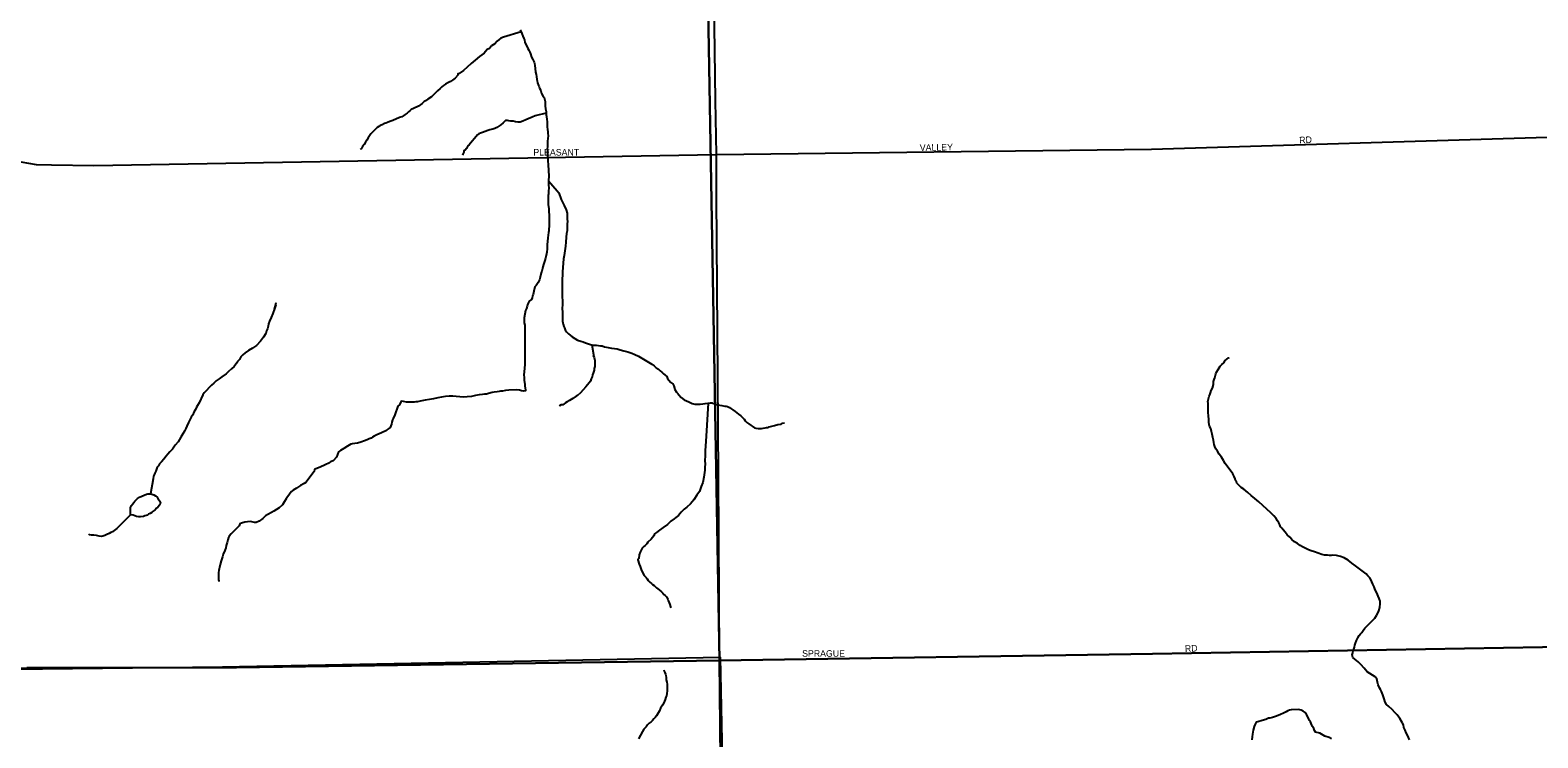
# Model space of a CAD drawing. Extents: x 2010165 to 2382125, y 1060529 to 1407316.
# Drawn here: x 2187233 to 2198733, y 1221171 to 1226564 of the extents above; entities that cross this region are included whole.
import ezdxf

# ---------------------------------------------------------------- set-up
doc = ezdxf.new("R2010")
doc.units = 0
for name, color, linetype in [('GM_X_City_Street', 7, 'Continuous'), ('GM_X_City_Street_Text', 7, 'Continuous'), ('GM_X_Corporation', 7, 'Continuous'), ('GM_X_Minor_Lake', 7, 'Continuous'), ('GM_X_Minor_River', 7, 'Continuous'), ('GM_X_Section', 7, 'Continuous'), ('GM_X_State_Route', 7, 'Continuous')]:
    doc.layers.add(name, color=color, linetype=linetype)

msp = doc.modelspace()

# ---------------------------------------------------------------- linework, layer by layer
at = {"layer": 'GM_X_City_Street'}
for points in [[(2183438, 1226405), (2183438, 1226405), (2184549, 1226420), (2184817, 1226420), (2185031, 1226424), (2185193, 1226425), (2185324, 1226402), (2185457, 1226360), (2185816, 1226215), (2186123, 1226072), (2186230, 1226006), (2186390, 1225895), (2186508, 1225821), (2186698, 1225717), (2186777, 1225682), (2186954, 1225615), (2187043, 1225595), (2187161, 1225561), (2187278, 1225540), (2187396, 1225538), (2187718, 1225532), (2192467, 1225616)], [(2192467, 1225616), (2195785, 1225658), (2198804, 1225748), (2199072, 1225754)], [(2192492, 1221761), (2195793, 1221811), (2199065, 1221867), (2199400, 1221870)], [(2187014, 1221702), (2187207, 1221704), (2188807, 1221708), (2192492, 1221761)]]:
    msp.add_lwpolyline(points, dxfattribs=at)
at = {"layer": 'GM_X_Corporation'}
for points in [[(2185238, 1246468), (2189372, 1246631), (2191993, 1246724), (2192033, 1244404), (2192080, 1241600), (2192254, 1235573), (2192291, 1233924), (2192380, 1228184), (2192492, 1221761), (2188807, 1221708), (2187207, 1221704)], [(2186923, 1220744), (2186879, 1221701), (2187207, 1221704), (2188807, 1221708), (2192492, 1221761), (2195793, 1221811), (2199065, 1221867), (2200690, 1221884), (2202089, 1221909), (2204447, 1221939), (2204662, 1210530)]]:
    msp.add_lwpolyline(points, dxfattribs=at)
msp.add_lwpolyline([(2192033, 1244404), (2194967, 1244523), (2195035, 1243442), (2196546, 1243492), (2196574, 1242037), (2198138, 1242084), (2198184, 1239615), (2198281, 1234084), (2198323, 1231493), (2198925, 1231507), (2198940, 1230600), (2198953, 1230183), (2198972, 1229824), (2198980, 1229477), (2198994, 1228483), (2199047, 1225707), (2199060, 1224664), (2199065, 1221867), (2195793, 1221811), (2192492, 1221761), (2192380, 1228184), (2192291, 1233924), (2192254, 1235573), (2192080, 1241600)], close=True, dxfattribs=at)
at = {"layer": 'GM_X_Minor_Lake'}
msp.add_lwpolyline([(2187998, 1222870), (2187999, 1222926), (2188006, 1222941), (2188014, 1222953), (2188024, 1222965), (2188031, 1222975), (2188041, 1222984), (2188053, 1222996), (2188067, 1223004), (2188085, 1223013), (2188102, 1223021), (2188120, 1223028), (2188130, 1223030), (2188140, 1223030), (2188152, 1223031), (2188162, 1223027), (2188177, 1223023), (2188189, 1223016), (2188203, 1223006), (2188207, 1222994), (2188218, 1222982), (2188228, 1222967), (2188221, 1222948), (2188207, 1222930), (2188197, 1222922), (2188186, 1222909), (2188172, 1222899), (2188160, 1222888), (2188148, 1222882), (2188136, 1222876), (2188127, 1222869), (2188109, 1222863), (2188097, 1222859), (2188075, 1222856), (2188061, 1222856), (2188045, 1222859), (2188032, 1222863), (2188018, 1222867), (2187998, 1222870)], dxfattribs=at)
at = {"layer": 'GM_X_Minor_River'}
for points in [[(2190971, 1226567), (2190979, 1226551), (2190983, 1226539), (2190990, 1226519), (2190998, 1226501), (2191003, 1226491), (2191005, 1226471), (2191018, 1226448), (2191028, 1226426), (2191037, 1226412), (2191043, 1226396), (2191050, 1226384), (2191056, 1226358), (2191067, 1226342), (2191073, 1226331), (2191077, 1226321), (2191080, 1226311), (2191082, 1226295), (2191085, 1226273), (2191088, 1226245), (2191092, 1226227), (2191094, 1226211), (2191097, 1226189), (2191101, 1226179), (2191104, 1226163), (2191110, 1226143), (2191115, 1226133), (2191119, 1226123), (2191125, 1226111)], [(2190979, 1226551), (2190844, 1226511), (2190824, 1226503), (2190810, 1226494), (2190796, 1226480), (2190777, 1226461), (2190753, 1226445), (2190736, 1226426), (2190720, 1226416), (2190695, 1226389), (2190661, 1226364), (2190628, 1226337), (2190596, 1226310), (2190567, 1226283), (2190538, 1226258), (2190506, 1226235), (2190494, 1226231), (2190495, 1226221), (2190475, 1226198), (2190454, 1226184), (2190438, 1226173), (2190420, 1226163), (2190402, 1226152), (2190386, 1226142), (2190373, 1226133), (2190361, 1226119), (2190339, 1226102), (2190320, 1226082), (2190295, 1226057), (2190267, 1226038), (2190249, 1226026), (2190239, 1226021), (2190222, 1226005), (2190194, 1225986), (2190157, 1225967), (2190139, 1225959), (2190129, 1225950), (2190119, 1225942), (2190109, 1225932), (2190094, 1225921), (2190082, 1225913), (2190068, 1225904), (2190050, 1225898), (2189999, 1225877), (2189977, 1225868), (2189959, 1225861), (2189945, 1225857), (2189935, 1225853), (2189919, 1225844), (2189903, 1225838), (2189892, 1225830), (2189880, 1225823), (2189862, 1225805), (2189847, 1225790), (2189831, 1225774), (2189821, 1225759), (2189812, 1225743), (2189800, 1225727), (2189792, 1225712), (2189781, 1225694), (2189769, 1225678), (2189760, 1225663), (2189752, 1225657), (2189750, 1225655)], [(2191125, 1226111), (2191127, 1226101), (2191134, 1226083), (2191144, 1226065), (2191153, 1226052), (2191155, 1226040), (2191160, 1226022), (2191161, 1225988), (2191163, 1225966), (2191166, 1225954), (2191168, 1225944), (2191168, 1225932), (2191170, 1225920), (2191171, 1225907), (2191173, 1225883), (2191176, 1225869), (2191176, 1225853), (2191177, 1225827), (2191180, 1225807), (2191182, 1225789), (2191182, 1225777), (2191183, 1225763), (2191181, 1225737), (2191180, 1225721), (2191180, 1225701), (2191179, 1225675), (2191177, 1225661), (2191178, 1225645), (2191178, 1225623), (2191179, 1225606), (2191181, 1225597), (2191181, 1225584), (2191182, 1225570), (2191185, 1225536), (2191185, 1225524), (2191187, 1225514), (2191186, 1225496), (2191189, 1225452), (2191186, 1225418), (2191186, 1225406), (2191187, 1225380), (2191189, 1225366), (2191186, 1225336), (2191187, 1225316), (2191185, 1225305), (2191184, 1225275), (2191185, 1225249), (2191185, 1225235), (2191187, 1225219), (2191188, 1225209), (2191188, 1225195), (2191188, 1225177), (2191191, 1225159), (2191191, 1225145), (2191192, 1225113), (2191191, 1225083), (2191191, 1225067), (2191190, 1225051), (2191188, 1225036), (2191187, 1225022), (2191183, 1225002), (2191182, 1224982), (2191180, 1224954), (2191177, 1224930), (2191176, 1224898), (2191173, 1224873), (2191171, 1224859), (2191166, 1224837), (2191164, 1224827), (2191158, 1224809), (2191153, 1224795), (2191149, 1224778), (2191144, 1224760), (2191140, 1224748), (2191136, 1224728), (2191131, 1224714), (2191122, 1224681), (2191118, 1224661), (2191107, 1224641), (2191093, 1224618), (2191083, 1224608), (2191076, 1224576), (2191069, 1224549), (2191065, 1224539), (2191062, 1224525), (2191056, 1224513), (2191040, 1224498), (2191031, 1224484), (2191027, 1224472), (2191023, 1224462), (2191020, 1224444), (2191012, 1224429), (2191007, 1224401), (2191000, 1224373), (2191000, 1224357), (2191001, 1224335), (2191005, 1224315), (2191006, 1224285), (2191007, 1224253), (2191006, 1224222), (2191006, 1224196)], [(2191168, 1225931), (2191086, 1225911), (2191061, 1225901), (2191031, 1225888), (2191015, 1225881), (2190991, 1225871), (2190971, 1225864), (2190953, 1225864), (2190935, 1225865), (2190917, 1225871), (2190899, 1225872), (2190885, 1225874), (2190875, 1225876), (2190859, 1225875), (2190841, 1225859), (2190822, 1225844), (2190808, 1225832), (2190792, 1225823), (2190778, 1225815), (2190762, 1225810), (2190750, 1225808), (2190740, 1225806), (2190724, 1225801), (2190703, 1225793), (2190683, 1225784), (2190667, 1225780), (2190655, 1225775), (2190645, 1225767), (2190634, 1225755), (2190591, 1225703), (2190581, 1225691), (2190571, 1225683), (2190562, 1225662), (2190552, 1225650), (2190542, 1225644), (2190541, 1225634), (2190533, 1225620), (2190531, 1225611)], [(2191186, 1225417), (2191252, 1225339), (2191265, 1225324), (2191284, 1225274), (2191307, 1225228), (2191322, 1225195), (2191329, 1225169), (2191330, 1225129), (2191331, 1225102), (2191329, 1225092), (2191330, 1225064), (2191329, 1225036), (2191325, 1225016), (2191322, 1224988), (2191319, 1224950), (2191316, 1224919), (2191311, 1224883), (2191306, 1224847), (2191302, 1224821), (2191293, 1224722), (2191294, 1224700), (2191292, 1224666), (2191291, 1224642), (2191292, 1224612), (2191291, 1224575), (2191292, 1224551), (2191292, 1224531), (2191293, 1224501), (2191294, 1224473), (2191292, 1224443), (2191293, 1224415), (2191294, 1224387), (2191293, 1224363), (2191293, 1224347), (2191295, 1224335), (2191298, 1224323), (2191304, 1224305), (2191308, 1224295), (2191315, 1224281), (2191325, 1224265), (2191340, 1224251), (2191352, 1224240), (2191366, 1224228), (2191387, 1224214), (2191407, 1224201), (2191432, 1224194), (2191450, 1224188), (2191468, 1224182), (2191484, 1224177), (2191508, 1224169), (2191531, 1224164), (2191553, 1224163), (2191569, 1224161), (2191583, 1224159), (2191595, 1224158), (2191613, 1224152), (2191643, 1224145), (2191668, 1224142), (2191690, 1224138), (2191710, 1224135), (2191734, 1224129), (2191762, 1224120), (2191793, 1224113), (2191821, 1224103), (2191845, 1224092), (2191872, 1224081), (2191898, 1224065), (2191974, 1224019), (2191992, 1224006), (2192008, 1223992), (2192025, 1223980), (2192039, 1223969), (2192051, 1223959), (2192062, 1223949), (2192076, 1223935), (2192088, 1223924), (2192095, 1223910), (2192105, 1223898), (2192120, 1223880), (2192136, 1223869), (2192143, 1223853), (2192151, 1223827), (2192164, 1223805), (2192174, 1223795), (2192182, 1223784), (2192199, 1223766), (2192222, 1223747), (2192258, 1223731), (2192282, 1223720), (2192303, 1223715), (2192323, 1223713), (2192343, 1223714), (2192363, 1223716), (2192381, 1223719), (2192401, 1223721), (2192423, 1223724), (2192435, 1223724), (2192453, 1223716), (2192479, 1223709), (2192509, 1223704), (2192532, 1223700)], [(2189108, 1224486), (2189097, 1224441), (2189108, 1224472), (2189097, 1224441), (2189084, 1224405), (2189071, 1224374), (2189059, 1224346), (2189052, 1224326), (2189048, 1224309), (2189043, 1224289), (2189037, 1224273), (2189030, 1224253), (2189014, 1224224), (2188991, 1224193), (2188960, 1224162), (2188929, 1224140), (2188899, 1224123), (2188873, 1224106), (2188854, 1224089), (2188840, 1224075), (2188829, 1224055), (2188815, 1224040), (2188809, 1224030), (2188790, 1224001), (2188768, 1223983), (2188747, 1223964), (2188727, 1223946), (2188696, 1223923), (2188674, 1223906), (2188652, 1223891), (2188635, 1223875), (2188615, 1223858), (2188598, 1223840), (2188578, 1223819), (2188561, 1223801), (2188549, 1223786), (2188523, 1223723), (2188509, 1223705), (2188501, 1223691), (2188494, 1223674), (2188482, 1223652), (2188473, 1223634), (2188461, 1223615), (2188452, 1223595), (2188442, 1223575), (2188429, 1223546), (2188420, 1223528), (2188410, 1223509), (2188397, 1223487), (2188383, 1223463), (2188362, 1223428), (2188339, 1223401), (2188318, 1223372), (2188298, 1223352), (2188282, 1223333), (2188271, 1223319), (2188253, 1223296), (2188236, 1223274), (2188220, 1223259), (2188211, 1223245), (2188201, 1223233), (2188197, 1223219), (2188192, 1223203), (2188184, 1223188), (2188178, 1223176), (2188175, 1223166), (2188171, 1223144), (2188152, 1223031)], [(2191006, 1224196), (2191005, 1224176), (2191005, 1224166), (2191006, 1224146), (2191006, 1224124), (2191007, 1224106), (2191007, 1224084), (2191006, 1224060), (2191006, 1224044), (2191005, 1224018), (2191004, 1223987), (2191001, 1223963), (2190999, 1223935), (2191000, 1223919), (2191002, 1223897), (2191005, 1223863), (2191006, 1223853), (2191008, 1223837), (2191010, 1223827), (2191011, 1223815), (2190997, 1223813), (2190981, 1223816), (2190966, 1223820), (2190946, 1223823), (2190884, 1223820), (2190858, 1223817), (2190836, 1223814), (2190820, 1223812), (2190810, 1223810), (2190794, 1223809), (2190772, 1223805), (2190756, 1223802), (2190730, 1223796), (2190715, 1223791), (2190698, 1223791), (2190683, 1223788), (2190657, 1223784), (2190629, 1223779), (2190599, 1223772), (2190567, 1223769), (2190539, 1223768), (2190511, 1223770), (2190482, 1223773), (2190458, 1223774), (2190430, 1223776), (2190402, 1223773), (2190370, 1223768), (2190342, 1223763), (2190310, 1223754), (2190279, 1223749), (2190245, 1223745), (2190207, 1223738), (2190187, 1223733), (2190175, 1223731), (2190161, 1223730), (2190135, 1223730), (2190115, 1223729), (2190103, 1223729), (2190080, 1223734), (2190064, 1223736), (2190049, 1223709), (2190037, 1223699), (2190015, 1223632), (2190002, 1223606), (2189996, 1223595), (2189992, 1223577), (2189989, 1223561), (2189979, 1223537), (2189970, 1223528), (2189960, 1223524), (2189952, 1223514), (2189912, 1223495), (2189877, 1223480), (2189857, 1223471), (2189845, 1223463), (2189833, 1223455), (2189819, 1223450), (2189804, 1223442), (2189782, 1223435), (2189756, 1223424), (2189730, 1223418), (2189710, 1223415), (2189690, 1223413), (2189680, 1223410), (2189654, 1223394), (2189625, 1223375), (2189599, 1223360), (2189585, 1223352), (2189570, 1223311), (2189543, 1223282), (2189525, 1223274), (2189516, 1223266), (2189484, 1223251), (2189444, 1223234), (2189412, 1223221), (2189401, 1223216), (2189399, 1223202), (2189337, 1223116), (2189323, 1223110), (2189296, 1223093), (2189264, 1223074)], [(2191518, 1224167), (2191533, 1224078), (2191529, 1224084), (2191535, 1224070), (2191540, 1224048), (2191540, 1224024), (2191539, 1224002), (2191535, 1223987), (2191534, 1223973), (2191528, 1223951), (2191523, 1223937), (2191519, 1223923), (2191513, 1223907), (2191506, 1223890), (2191496, 1223876), (2191485, 1223862), (2191471, 1223845), (2191452, 1223823), (2191430, 1223800), (2191409, 1223781), (2191397, 1223775), (2191371, 1223756), (2191347, 1223742), (2191330, 1223733), (2191316, 1223723), (2191296, 1223710), (2191284, 1223708), (2191270, 1223701), (2191268, 1223699)], [(2196254, 1223459), (2196249, 1223485), (2196243, 1223505), (2196238, 1223529), (2196229, 1223547), (2196225, 1223559), (2196223, 1223577), (2196222, 1223587), (2196222, 1223601), (2196221, 1223623), (2196219, 1223653), (2196218, 1223685), (2196217, 1223705), (2196217, 1223721), (2196216, 1223733), (2196218, 1223745), (2196220, 1223755), (2196227, 1223774), (2196231, 1223786), (2196237, 1223800), (2196242, 1223818), (2196250, 1223837), (2196259, 1223863), (2196260, 1223887), (2196264, 1223903), (2196268, 1223915), (2196273, 1223934), (2196277, 1223944), (2196282, 1223958), (2196294, 1223978), (2196309, 1224003), (2196323, 1224017), (2196337, 1224030), (2196348, 1224048), (2196374, 1224067), (2196374, 1224065), (2196374, 1224063)], [(2192404, 1223721), (2192389, 1223470), (2192383, 1223393), (2192382, 1223361), (2192381, 1223319), (2192380, 1223287), (2192381, 1223255), (2192380, 1223237), (2192380, 1223227), (2192378, 1223211), (2192377, 1223194), (2192372, 1223158), (2192363, 1223118), (2192352, 1223087), (2192339, 1223049), (2192319, 1223020), (2192294, 1222985), (2192269, 1222955), (2192242, 1222928), (2192222, 1222913), (2192210, 1222903), (2192199, 1222891), (2192179, 1222866), (2192159, 1222851), (2192144, 1222839), (2192120, 1222822), (2192095, 1222797), (2192061, 1222774), (2192034, 1222754), (2192010, 1222735), (2191996, 1222727), (2191989, 1222710), (2191970, 1222684), (2191944, 1222663), (2191936, 1222649), (2191925, 1222638), (2191915, 1222628), (2191901, 1222616), (2191894, 1222601), (2191886, 1222587), (2191878, 1222567), (2191875, 1222539), (2191869, 1222528), (2191878, 1222495), (2191885, 1222477), (2191893, 1222455), (2191904, 1222431), (2191917, 1222407), (2191931, 1222392), (2191940, 1222382), (2191948, 1222370), (2191960, 1222358), (2191971, 1222348), (2191981, 1222339), (2191993, 1222331), (2192010, 1222315), (2192020, 1222306), (2192030, 1222300), (2192048, 1222284), (2192059, 1222274), (2192067, 1222263), (2192077, 1222257), (2192086, 1222245), (2192096, 1222227), (2192100, 1222217), (2192107, 1222201), (2192111, 1222187), (2192116, 1222170), (2192120, 1222162)], [(2192532, 1223700), (2192542, 1223699), (2192552, 1223697), (2192568, 1223689), (2192578, 1223680), (2192593, 1223670), (2192611, 1223658), (2192623, 1223649), (2192636, 1223639), (2192654, 1223625), (2192668, 1223610), (2192679, 1223600), (2192687, 1223588), (2192699, 1223574), (2192714, 1223563), (2192759, 1223534), (2192769, 1223530), (2192787, 1223529), (2192799, 1223529), (2192811, 1223529), (2192825, 1223532), (2192839, 1223534), (2192849, 1223536), (2192861, 1223536), (2192871, 1223541), (2192889, 1223547), (2192911, 1223552), (2192936, 1223559), (2192958, 1223561), (2192962, 1223561), (2192972, 1223568), (2192986, 1223572)], [(2197383, 1221730), (2197363, 1221751), (2197338, 1221771), (2197322, 1221782), (2197317, 1221804), (2197321, 1221819), (2197324, 1221835), (2197330, 1221847), (2197334, 1221861), (2197337, 1221877), (2197343, 1221893), (2197350, 1221912), (2197360, 1221934), (2197369, 1221950), (2197379, 1221963), (2197391, 1221975), (2197400, 1221989), (2197414, 1222008), (2197439, 1222033), (2197453, 1222047), (2197467, 1222061), (2197478, 1222072), (2197490, 1222082), (2197501, 1222104), (2197511, 1222121), (2197521, 1222139), (2197528, 1222165), (2197531, 1222194), (2197529, 1222212), (2197522, 1222232), (2197516, 1222251), (2197505, 1222275), (2197492, 1222299), (2197484, 1222321), (2197473, 1222341), (2197467, 1222359), (2197462, 1222372), (2197452, 1222390), (2197437, 1222406), (2197423, 1222422), (2197341, 1222482), (2197314, 1222503), (2197286, 1222524), (2197255, 1222542), (2197227, 1222553), (2197198, 1222560), (2197170, 1222562), (2197156, 1222561), (2197144, 1222561), (2197128, 1222563), (2197106, 1222564), (2197084, 1222569), (2197056, 1222579), (2197029, 1222588), (2197005, 1222595), (2196983, 1222603), (2196962, 1222614), (2196938, 1222626), (2196920, 1222637), (2196899, 1222651), (2196877, 1222666), (2196856, 1222682), (2196840, 1222700), (2196821, 1222719), (2196805, 1222739), (2196790, 1222756), (2196780, 1222770), (2196771, 1222780), (2196765, 1222794), (2196757, 1222810), (2196748, 1222826), (2196736, 1222843), (2196719, 1222863), (2196696, 1222886), (2196666, 1222914), (2196635, 1222943), (2196604, 1222970), (2196575, 1222994), (2196546, 1223017), (2196520, 1223040), (2196489, 1223066), (2196469, 1223079), (2196456, 1223091), (2196446, 1223101), (2196438, 1223113), (2196433, 1223123), (2196427, 1223132), (2196423, 1223146), (2196416, 1223162), (2196406, 1223184), (2196349, 1223263), (2196335, 1223285), (2196320, 1223310), (2196303, 1223334), (2196289, 1223356), (2196276, 1223373), (2196270, 1223391), (2196263, 1223407), (2196261, 1223423), (2196258, 1223439), (2196254, 1223459)], [(2189264, 1223074), (2189240, 1223059), (2189227, 1223049), (2189217, 1223035), (2189205, 1223020), (2189196, 1223008), (2189186, 1222992), (2189174, 1222973), (2189157, 1222947), (2189132, 1222924), (2189112, 1222912), (2189092, 1222899), (2189073, 1222888), (2189047, 1222874), (2189029, 1222863), (2189008, 1222842), (2188980, 1222822), (2188956, 1222813), (2188944, 1222811), (2188914, 1222820), (2188890, 1222817), (2188870, 1222815), (2188846, 1222806), (2188832, 1222802), (2188827, 1222788), (2188805, 1222765), (2188784, 1222744), (2188766, 1222726), (2188750, 1222709), (2188745, 1222697), (2188741, 1222681), (2188736, 1222661), (2188728, 1222636), (2188725, 1222620), (2188719, 1222598), (2188706, 1222572), (2188701, 1222551), (2188689, 1222519), (2188682, 1222493), (2188677, 1222468), (2188675, 1222458), (2188673, 1222446), (2188670, 1222432), (2188670, 1222422), (2188669, 1222388), (2188669, 1222374), (2188671, 1222368), (2188672, 1222366), (2188672, 1222362)], [(2187999, 1222870), (2187912, 1222784), (2187893, 1222767), (2187875, 1222752), (2187861, 1222742), (2187849, 1222736), (2187836, 1222729), (2187818, 1222721), (2187802, 1222714), (2187788, 1222708), (2187774, 1222706), (2187760, 1222707), (2187740, 1222713), (2187718, 1222716), (2187702, 1222716), (2187685, 1222719), (2187685, 1222719), (2187681, 1222723)], [(2197754, 1221157), (2197741, 1221185), (2197728, 1221209), (2197720, 1221229), (2197711, 1221251), (2197707, 1221269), (2197698, 1221288), (2197681, 1221318), (2197660, 1221346), (2197642, 1221363), (2197621, 1221387), (2197596, 1221410), (2197578, 1221426), (2197567, 1221444), (2197561, 1221467), (2197550, 1221499), (2197541, 1221523), (2197533, 1221539), (2197524, 1221553), (2197514, 1221575), (2197509, 1221595), (2197505, 1221621), (2197492, 1221636), (2197431, 1221675), (2197408, 1221702), (2197383, 1221730)], [(2192066, 1221690), (2192069, 1221680), (2192075, 1221668), (2192079, 1221657), (2192082, 1221645), (2192084, 1221631), (2192085, 1221612), (2192089, 1221595), (2192092, 1221579), (2192092, 1221564), (2192092, 1221548), (2192093, 1221528), (2192089, 1221508), (2192086, 1221492), (2192082, 1221480), (2192077, 1221462), (2192067, 1221439), (2192056, 1221419), (2192042, 1221397), (2192033, 1221378), (2192025, 1221364), (2192019, 1221352), (2192010, 1221339), (2192000, 1221327), (2191990, 1221315), (2191979, 1221304), (2191969, 1221294), (2191955, 1221282), (2191941, 1221271), (2191932, 1221255), (2191914, 1221237), (2191903, 1221220), (2191872, 1221163)], [(2197158, 1221164), (2197140, 1221173), (2197107, 1221184), (2197069, 1221206), (2197038, 1221215), (2197030, 1221227), (2197023, 1221243), (2197015, 1221258), (2197009, 1221268), (2197004, 1221280), (2196998, 1221292), (2196992, 1221302), (2196987, 1221314), (2196979, 1221332), (2196968, 1221350), (2196958, 1221363), (2196944, 1221373), (2196927, 1221381), (2196907, 1221386), (2196851, 1221385), (2196839, 1221382), (2196825, 1221376), (2196813, 1221370), (2196794, 1221359), (2196770, 1221348), (2196740, 1221335), (2196710, 1221327), (2196688, 1221322), (2196678, 1221320), (2196659, 1221311), (2196629, 1221302), (2196597, 1221294), (2196585, 1221291), (2196577, 1221275), (2196568, 1221257), (2196561, 1221230), (2196557, 1221200), (2196554, 1221178), (2196551, 1221156)]]:
    msp.add_lwpolyline(points, dxfattribs=at)
at = {"layer": 'GM_X_Section'}
msp.add_lwpolyline([(2188699, 1221713), (2192497, 1221786), (2192538, 1219611), (2192547, 1217416), (2192554, 1216367), (2186961, 1216421), (2186866, 1221693)], close=True, dxfattribs=at)
at = {"layer": 'GM_X_State_Route'}
for points in [[(2192461, 1226028), (2192438, 1227729)], [(2192467, 1225616), (2192461, 1226028)], [(2192469, 1225296), (2192467, 1225616)], [(2192478, 1223911), (2192469, 1225296)], [(2192483, 1223166), (2192478, 1223911)], [(2192492, 1221781), (2192483, 1223166)], [(2192522, 1219126), (2192511, 1219757), (2192492, 1221761), (2192492, 1221781)]]:
    msp.add_lwpolyline(points, dxfattribs=at)

# ---------------------------------------------------------------- texts
at = {"layer": 'GM_X_City_Street_Text'}
for s, rotation, p in [('RD', 3.011, (2196914, 1225701)), ('PLEASANT', 0, (2191071, 1225609)), ('VALLEY', 1.0264, (2194019, 1225644)), ('RD', 3.0224, (2196042, 1221825)), ('SPRAGUE', 0, (2193121, 1221789))]:
    msp.add_text(s, height=50, rotation=rotation, dxfattribs=at).set_placement(p)

doc.saveas('drawing.dxf')
